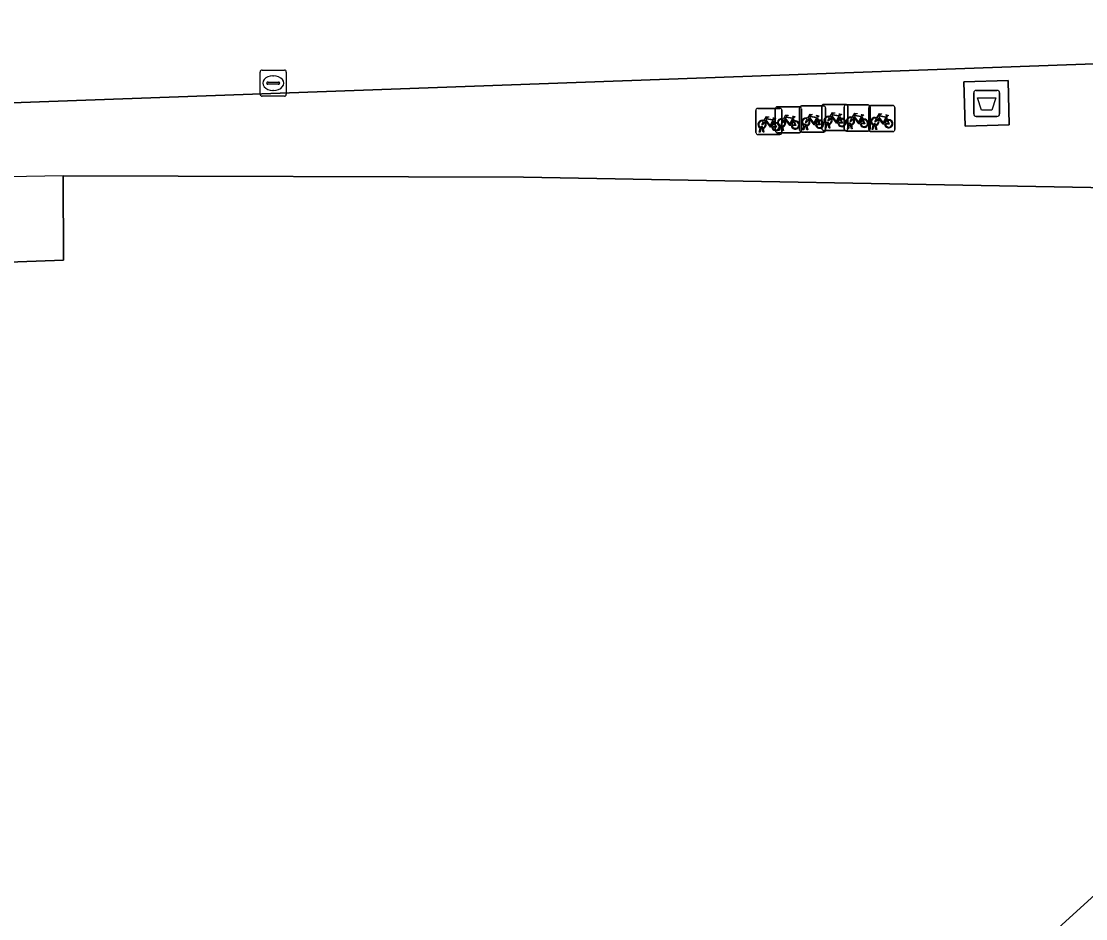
# Model space of a CAD drawing. Extents: x 161084 to 161928, y 385354 to 386522.
# Drawn here: x 161209.84 to 161250.58, y 386424.99 to 386459.35 of the extents above; entities that cross this region are included whole.
import ezdxf

# ---------------------------------------------------------------- set-up
doc = ezdxf.new("R2010")
doc.units = 0
for name, color, linetype in [('IMGEO_Afval_apart_plaats', 7, 'Continuous'), ('IMGEO_Fietsenrek', 7, 'Continuous'), ('IMGEO_Pand', 7, 'Continuous'), ('IMGEO_Pand_overbouw', 7, 'Continuous'), ('IMGEO_Rijbaan_lokaal_open', 7, 'Continuous'), ('IMGEO_Rioolput', 7, 'Continuous'), ('IMGEO_Voetpad_gesloten', 7, 'Continuous'), ('IMGEO_Voetpad_open', 7, 'Continuous')]:
    doc.layers.add(name, color=color, linetype=linetype)

msp = doc.modelspace()

# ---------------------------------------------------------------- linework, layer by layer
at = {"layer": 'IMGEO_Afval_apart_plaats'}
for p, q in [((161246.293, 386455.807), (161246.293, 386456.607)), ((161246.293, 386456.607), (161246.293, 386455.807)), ((161246.393, 386456.707), (161247.183, 386456.707)), ((161247.183, 386456.707), (161246.393, 386456.707)), ((161247.283, 386456.607), (161247.283, 386455.807)), ((161247.283, 386455.807), (161247.283, 386456.607)), ((161247.183, 386455.707), (161246.393, 386455.707)), ((161246.393, 386455.707), (161247.183, 386455.707))]:
    msp.add_line(p, q, dxfattribs=at)
msp.add_lwpolyline([(161246.436, 386456.421), (161247.14, 386456.421), (161246.991, 386455.951), (161246.585, 386455.951), (161246.436, 386456.421)], dxfattribs=at)
for centre, start, end in [((161246.393, 386456.607), 90, 180), ((161246.393, 386456.607), 90, 180), ((161247.183, 386456.607), 0, 90), ((161247.183, 386456.607), 360, 90), ((161246.393, 386455.807), 180, 270), ((161246.393, 386455.807), 180, 270), ((161247.183, 386455.807), 270, 0), ((161247.183, 386455.807), 270, 0)]:
    msp.add_arc(centre, 0.1, start, end, dxfattribs=at)
at = {"layer": 'IMGEO_Fietsenrek'}
for p, q in [((161237.953, 386455.092), (161237.953, 386455.933)), ((161237.953, 386455.933), (161237.953, 386455.092)), ((161238.028, 386456.017), (161238.869, 386456.017)), ((161238.869, 386456.017), (161238.028, 386456.017)), ((161238.7, 386455.155), (161238.7, 386455.996)), ((161238.7, 386455.996), (161238.7, 386455.155)), ((161238.775, 386456.08), (161239.616, 386456.08)), ((161239.616, 386456.08), (161238.775, 386456.08)), ((161238.953, 386455.942), (161238.953, 386455.101)), ((161238.953, 386455.101), (161238.953, 386455.942)), ((161239.626, 386455.185), (161239.626, 386456.026)), ((161239.626, 386456.026), (161239.626, 386455.185)), ((161239.7, 386456.005), (161239.7, 386455.164)), ((161239.7, 386455.164), (161239.7, 386456.005)), ((161239.701, 386456.11), (161240.542, 386456.11)), ((161240.542, 386456.11), (161239.701, 386456.11)), ((161240.478, 386455.246), (161240.478, 386456.087)), ((161240.478, 386456.087), (161240.478, 386455.246)), ((161240.553, 386456.171), (161241.394, 386456.171)), ((161241.394, 386456.171), (161240.553, 386456.171)), ((161240.626, 386456.035), (161240.626, 386455.194)), ((161240.626, 386455.194), (161240.626, 386456.035)), ((161241.334, 386455.221), (161241.334, 386456.062)), ((161241.334, 386456.062), (161241.334, 386455.221)), ((161241.409, 386456.146), (161242.25, 386456.146)), ((161242.25, 386456.146), (161241.409, 386456.146)), ((161241.478, 386456.096), (161241.478, 386455.255)), ((161241.478, 386455.255), (161241.478, 386456.096)), ((161242.274, 386455.202), (161242.274, 386456.043)), ((161242.274, 386456.043), (161242.274, 386455.202)), ((161242.334, 386456.071), (161242.334, 386455.23)), ((161242.334, 386455.23), (161242.334, 386456.071)), ((161242.349, 386456.127), (161243.19, 386456.127)), ((161243.19, 386456.127), (161242.349, 386456.127)), ((161243.274, 386456.052), (161243.274, 386455.211)), ((161243.274, 386455.211), (161243.274, 386456.052)), ((161238.64, 386455.566), (161238.676, 386455.471)), ((161239.387, 386455.629), (161239.423, 386455.534)), ((161240.313, 386455.659), (161240.349, 386455.564)), ((161241.165, 386455.72), (161241.201, 386455.625)), ((161242.021, 386455.695), (161242.057, 386455.6)), ((161242.961, 386455.676), (161242.997, 386455.581)), ((161238.08, 386455.101), (161238.119, 386455.261)), ((161238.114, 386455.101), (161238.08, 386455.101)), ((161238.149, 386455.249), (161238.114, 386455.101)), ((161238.191, 386455.273), (161238.19, 386455.277)), ((161238.232, 386455.101), (161238.198, 386455.243)), ((161238.222, 386455.284), (161238.223, 386455.277)), ((161238.23, 386455.247), (161238.265, 386455.101)), ((161238.265, 386455.101), (161238.232, 386455.101)), ((161238.827, 386455.164), (161238.866, 386455.324)), ((161238.861, 386455.164), (161238.827, 386455.164)), ((161238.896, 386455.312), (161238.861, 386455.164)), ((161238.938, 386455.336), (161238.937, 386455.34)), ((161238.979, 386455.164), (161238.945, 386455.306)), ((161238.969, 386455.347), (161238.97, 386455.34)), ((161238.977, 386455.31), (161239.012, 386455.164)), ((161239.012, 386455.164), (161238.979, 386455.164)), ((161240.551, 386455.11), (161239.71, 386455.11)), ((161239.71, 386455.11), (161240.551, 386455.11)), ((161239.753, 386455.194), (161239.792, 386455.354)), ((161239.787, 386455.194), (161239.753, 386455.194)), ((161239.822, 386455.342), (161239.787, 386455.194)), ((161239.864, 386455.366), (161239.863, 386455.37)), ((161239.905, 386455.194), (161239.871, 386455.336)), ((161239.895, 386455.377), (161239.896, 386455.37)), ((161239.903, 386455.34), (161239.938, 386455.194)), ((161239.938, 386455.194), (161239.905, 386455.194)), ((161241.403, 386455.171), (161240.562, 386455.171)), ((161240.562, 386455.171), (161241.403, 386455.171)), ((161240.605, 386455.255), (161240.644, 386455.415)), ((161240.639, 386455.255), (161240.605, 386455.255)), ((161240.674, 386455.403), (161240.639, 386455.255)), ((161240.716, 386455.427), (161240.715, 386455.431)), ((161240.757, 386455.255), (161240.723, 386455.397)), ((161240.747, 386455.438), (161240.748, 386455.431)), ((161240.755, 386455.401), (161240.79, 386455.255)), ((161240.79, 386455.255), (161240.757, 386455.255)), ((161242.259, 386455.146), (161241.418, 386455.146)), ((161241.418, 386455.146), (161242.259, 386455.146)), ((161241.461, 386455.23), (161241.5, 386455.39)), ((161241.495, 386455.23), (161241.461, 386455.23)), ((161241.53, 386455.378), (161241.495, 386455.23)), ((161241.572, 386455.402), (161241.571, 386455.406)), ((161241.613, 386455.23), (161241.579, 386455.372)), ((161241.603, 386455.413), (161241.604, 386455.406)), ((161241.611, 386455.376), (161241.646, 386455.23)), ((161241.646, 386455.23), (161241.613, 386455.23)), ((161243.199, 386455.127), (161242.358, 386455.127)), ((161242.358, 386455.127), (161243.199, 386455.127)), ((161242.401, 386455.211), (161242.44, 386455.371)), ((161242.435, 386455.211), (161242.401, 386455.211)), ((161242.47, 386455.359), (161242.435, 386455.211)), ((161242.512, 386455.383), (161242.511, 386455.387)), ((161242.553, 386455.211), (161242.519, 386455.353)), ((161242.543, 386455.394), (161242.544, 386455.387)), ((161242.551, 386455.357), (161242.586, 386455.211)), ((161242.586, 386455.211), (161242.553, 386455.211)), ((161238.878, 386455.017), (161238.037, 386455.017)), ((161238.037, 386455.017), (161238.878, 386455.017)), ((161239.625, 386455.08), (161238.784, 386455.08)), ((161238.784, 386455.08), (161239.625, 386455.08))]:
    msp.add_line(p, q, dxfattribs=at)
for points in [[(161238.287, 386455.491), (161238.235, 386455.401), (161238.195, 386455.376), (161238.196, 386455.423), (161238.251, 386455.517)], [(161238.266, 386455.543), (161238.361, 386455.707), (161238.447, 386455.693), (161238.449, 386455.684), (161238.393, 386455.673), (161238.366, 386455.628), (161238.622, 386455.587)], [(161238.562, 386455.299), (161238.512, 386455.299), (161238.321, 386455.55), (161238.302, 386455.518)], [(161238.609, 386455.562), (161238.352, 386455.603), (161238.335, 386455.574), (161238.502, 386455.354), (161238.609, 386455.562)], [(161238.657, 386455.464), (161238.627, 386455.541), (161238.518, 386455.323), (161238.561, 386455.323)], [(161238.622, 386455.587), (161238.647, 386455.636), (161238.641, 386455.64), (161238.618, 386455.644), (161238.606, 386455.651), (161238.605, 386455.654), (161238.607, 386455.659), (161238.702, 386455.644), (161238.704, 386455.634), (161238.694, 386455.621), (161238.682, 386455.615), (161238.668, 386455.621), (161238.64, 386455.566)], [(161239.034, 386455.554), (161238.982, 386455.464), (161238.942, 386455.439), (161238.943, 386455.486), (161238.998, 386455.58)], [(161239.013, 386455.606), (161239.108, 386455.77), (161239.194, 386455.756), (161239.196, 386455.747), (161239.14, 386455.736), (161239.113, 386455.691), (161239.369, 386455.65)], [(161239.309, 386455.362), (161239.259, 386455.362), (161239.068, 386455.613), (161239.049, 386455.581)], [(161239.356, 386455.625), (161239.099, 386455.666), (161239.082, 386455.637), (161239.249, 386455.417), (161239.356, 386455.625)], [(161239.404, 386455.527), (161239.374, 386455.604), (161239.265, 386455.386), (161239.308, 386455.386)], [(161239.338, 386455.386), (161239.458, 386455.385), (161239.414, 386455.499)], [(161239.434, 386455.506), (161239.489, 386455.361), (161239.339, 386455.361)], [(161239.369, 386455.65), (161239.394, 386455.699), (161239.388, 386455.703), (161239.365, 386455.707), (161239.353, 386455.714), (161239.352, 386455.717), (161239.354, 386455.722), (161239.449, 386455.707), (161239.451, 386455.697), (161239.441, 386455.684), (161239.429, 386455.678), (161239.415, 386455.684), (161239.387, 386455.629)], [(161239.96, 386455.584), (161239.908, 386455.494), (161239.868, 386455.469), (161239.869, 386455.516), (161239.924, 386455.61)], [(161239.939, 386455.636), (161240.034, 386455.8), (161240.12, 386455.786), (161240.122, 386455.777), (161240.066, 386455.766), (161240.039, 386455.721), (161240.295, 386455.68)], [(161240.235, 386455.392), (161240.185, 386455.392), (161239.994, 386455.643), (161239.975, 386455.611)], [(161240.282, 386455.655), (161240.025, 386455.696), (161240.008, 386455.667), (161240.175, 386455.447), (161240.282, 386455.655)], [(161240.33, 386455.557), (161240.3, 386455.634), (161240.191, 386455.416), (161240.234, 386455.416)], [(161240.264, 386455.416), (161240.384, 386455.415), (161240.34, 386455.529)], [(161240.36, 386455.536), (161240.415, 386455.391), (161240.265, 386455.391)], [(161240.295, 386455.68), (161240.32, 386455.729), (161240.314, 386455.733), (161240.291, 386455.737), (161240.279, 386455.744), (161240.278, 386455.747), (161240.28, 386455.752), (161240.375, 386455.737), (161240.377, 386455.727), (161240.367, 386455.714), (161240.355, 386455.708), (161240.341, 386455.714), (161240.313, 386455.659)], [(161240.812, 386455.645), (161240.76, 386455.555), (161240.72, 386455.53), (161240.721, 386455.577), (161240.776, 386455.671)], [(161240.791, 386455.697), (161240.886, 386455.861), (161240.972, 386455.847), (161240.974, 386455.838), (161240.918, 386455.827), (161240.891, 386455.782), (161241.147, 386455.741)], [(161241.087, 386455.453), (161241.037, 386455.453), (161240.846, 386455.704), (161240.827, 386455.672)], [(161241.134, 386455.716), (161240.877, 386455.757), (161240.86, 386455.728), (161241.027, 386455.508), (161241.134, 386455.716)], [(161241.182, 386455.618), (161241.152, 386455.695), (161241.043, 386455.477), (161241.086, 386455.477)], [(161241.116, 386455.477), (161241.236, 386455.476), (161241.192, 386455.59)], [(161241.212, 386455.597), (161241.267, 386455.452), (161241.117, 386455.452)], [(161241.147, 386455.741), (161241.172, 386455.79), (161241.166, 386455.794), (161241.143, 386455.798), (161241.131, 386455.805), (161241.13, 386455.808), (161241.132, 386455.813), (161241.227, 386455.798), (161241.229, 386455.788), (161241.219, 386455.775), (161241.207, 386455.769), (161241.193, 386455.775), (161241.165, 386455.72)], [(161241.668, 386455.62), (161241.616, 386455.53), (161241.576, 386455.505), (161241.577, 386455.552), (161241.632, 386455.646)], [(161241.647, 386455.672), (161241.742, 386455.836), (161241.828, 386455.822), (161241.83, 386455.813), (161241.774, 386455.802), (161241.747, 386455.757), (161242.003, 386455.716)], [(161241.943, 386455.428), (161241.893, 386455.428), (161241.702, 386455.679), (161241.683, 386455.647)], [(161241.99, 386455.691), (161241.733, 386455.732), (161241.716, 386455.703), (161241.883, 386455.483), (161241.99, 386455.691)], [(161242.038, 386455.593), (161242.008, 386455.67), (161241.899, 386455.452), (161241.942, 386455.452)], [(161241.972, 386455.452), (161242.092, 386455.451), (161242.048, 386455.565)], [(161242.068, 386455.572), (161242.123, 386455.427), (161241.973, 386455.427)], [(161242.003, 386455.716), (161242.028, 386455.765), (161242.022, 386455.769), (161241.999, 386455.773), (161241.987, 386455.78), (161241.986, 386455.783), (161241.988, 386455.788), (161242.083, 386455.773), (161242.085, 386455.763), (161242.075, 386455.75), (161242.063, 386455.744), (161242.049, 386455.75), (161242.021, 386455.695)], [(161242.608, 386455.601), (161242.556, 386455.511), (161242.516, 386455.486), (161242.517, 386455.533), (161242.572, 386455.627)], [(161242.587, 386455.653), (161242.682, 386455.817), (161242.768, 386455.803), (161242.77, 386455.794), (161242.714, 386455.783), (161242.687, 386455.738), (161242.943, 386455.697)], [(161242.883, 386455.409), (161242.833, 386455.409), (161242.642, 386455.66), (161242.623, 386455.628)], [(161242.93, 386455.672), (161242.673, 386455.713), (161242.656, 386455.684), (161242.823, 386455.464), (161242.93, 386455.672)], [(161242.978, 386455.574), (161242.948, 386455.651), (161242.839, 386455.433), (161242.882, 386455.433)], [(161242.912, 386455.433), (161243.032, 386455.432), (161242.988, 386455.546)], [(161243.008, 386455.553), (161243.063, 386455.408), (161242.913, 386455.408)], [(161242.943, 386455.697), (161242.968, 386455.746), (161242.962, 386455.75), (161242.939, 386455.754), (161242.927, 386455.761), (161242.926, 386455.764), (161242.928, 386455.769), (161243.023, 386455.754), (161243.025, 386455.744), (161243.015, 386455.731), (161243.003, 386455.725), (161242.989, 386455.731), (161242.961, 386455.676)], [(161238.591, 386455.323), (161238.711, 386455.322), (161238.667, 386455.436)], [(161238.687, 386455.443), (161238.742, 386455.298), (161238.592, 386455.298)]]:
    msp.add_lwpolyline(points, dxfattribs=at)
for centre, radius, start, end in [((161238.031, 386455.939), 0.0779, 92.4484, 184.2845), ((161238.031, 386455.939), 0.0779, 92.4484, 184.2845), ((161238.778, 386456.002), 0.0779, 92.4484, 184.2845), ((161238.778, 386456.002), 0.0779, 92.4484, 184.2845), ((161238.875, 386455.939), 0.0779, 2.4484, 94.2845), ((161238.875, 386455.939), 0.0779, 2.4484, 94.2845), ((161239.622, 386456.002), 0.0779, 2.4484, 94.2845), ((161239.622, 386456.002), 0.0779, 2.4484, 94.2845), ((161239.704, 386456.032), 0.0779, 92.4484, 184.2845), ((161239.704, 386456.032), 0.0779, 92.4484, 184.2845), ((161240.556, 386456.093), 0.0779, 92.4484, 184.2845), ((161240.556, 386456.093), 0.0779, 92.4484, 184.2845), ((161240.548, 386456.032), 0.0779, 2.4484, 94.2845), ((161240.548, 386456.032), 0.0779, 2.4484, 94.2845), ((161241.412, 386456.068), 0.0779, 92.4484, 184.2845), ((161241.412, 386456.068), 0.0779, 92.4484, 184.2845), ((161241.4, 386456.093), 0.0779, 2.4484, 94.2845), ((161241.4, 386456.093), 0.0779, 2.4484, 94.2845), ((161242.256, 386456.068), 0.0779, 2.4484, 94.2845), ((161242.256, 386456.068), 0.0779, 2.4484, 94.2845), ((161242.352, 386456.049), 0.0779, 92.4484, 184.2845), ((161242.352, 386456.049), 0.0779, 92.4484, 184.2845), ((161243.196, 386456.049), 0.0779, 2.4484, 94.2845), ((161243.196, 386456.049), 0.0779, 2.4484, 94.2845), ((161238.193, 386455.402), 0.159, 62.6766, 242.1369), ((161238.193, 386455.402), 0.129, 63.3192, 238.903), ((161238.193, 386455.402), 0.159, 283.5766, 46.6042), ((161238.94, 386455.465), 0.159, 62.6766, 242.1369), ((161238.94, 386455.465), 0.129, 63.3192, 238.903), ((161238.94, 386455.465), 0.129, 283.6043, 43.4302), ((161238.94, 386455.465), 0.159, 283.5766, 46.6042), ((161239.467, 386455.381), 0.159, 113.3408, 178.3217), ((161239.467, 386455.381), 0.159, 187.0065, 105.7708), ((161239.467, 386455.381), 0.129, 113.923, 177.9556), ((161239.467, 386455.381), 0.129, 188.6715, 104.5883), ((161239.866, 386455.495), 0.159, 62.6766, 242.1369), ((161239.866, 386455.495), 0.129, 63.3192, 238.903), ((161239.866, 386455.495), 0.129, 283.6043, 43.4302), ((161239.866, 386455.495), 0.159, 283.5766, 46.6042), ((161240.393, 386455.411), 0.159, 113.3408, 178.3217), ((161240.393, 386455.411), 0.159, 187.0065, 105.7708), ((161240.393, 386455.411), 0.129, 113.923, 177.9556), ((161240.393, 386455.411), 0.129, 188.6715, 104.5883), ((161240.718, 386455.556), 0.159, 62.6766, 242.1369), ((161240.718, 386455.556), 0.129, 63.3192, 238.903), ((161240.718, 386455.556), 0.129, 283.6043, 43.4302), ((161240.718, 386455.556), 0.159, 283.5766, 46.6042), ((161241.245, 386455.472), 0.159, 113.3408, 178.3217), ((161241.245, 386455.472), 0.159, 187.0065, 105.7708), ((161241.245, 386455.472), 0.129, 113.923, 177.9556), ((161241.245, 386455.472), 0.129, 188.6715, 104.5883), ((161241.574, 386455.531), 0.159, 62.6766, 242.1369), ((161241.574, 386455.531), 0.129, 63.3192, 238.903), ((161241.574, 386455.531), 0.129, 283.6043, 43.4302), ((161241.574, 386455.531), 0.159, 283.5766, 46.6042), ((161242.101, 386455.447), 0.159, 113.3408, 178.3217), ((161242.101, 386455.447), 0.159, 187.0065, 105.7708), ((161242.101, 386455.447), 0.129, 113.923, 177.9556), ((161242.101, 386455.447), 0.129, 188.6715, 104.5883), ((161242.514, 386455.512), 0.159, 62.6766, 242.1369), ((161242.514, 386455.512), 0.129, 63.3192, 238.903), ((161242.514, 386455.512), 0.129, 283.6043, 43.4302), ((161242.514, 386455.512), 0.159, 283.5766, 46.6042), ((161243.041, 386455.428), 0.159, 113.3408, 178.3217), ((161243.041, 386455.428), 0.159, 187.0065, 105.7708), ((161243.041, 386455.428), 0.129, 113.923, 177.9556), ((161243.041, 386455.428), 0.129, 188.6715, 104.5883), ((161238.031, 386455.095), 0.0779, 182.4484, 274.2845), ((161238.031, 386455.095), 0.0779, 182.4484, 274.2845), ((161238.173, 386455.273), 0.0499, 12.8025, 158.6934), ((161238.193, 386455.402), 0.159, 253.9967, 271.7867), ((161238.173, 386455.273), 0.0174, 12.8025, 163.4502), ((161238.193, 386455.402), 0.129, 253.415, 269.0204), ((161238.193, 386455.402), 0.129, 283.6043, 43.4302), ((161238.72, 386455.318), 0.159, 113.3408, 178.3217), ((161238.72, 386455.318), 0.159, 187.0065, 105.7708), ((161238.72, 386455.318), 0.129, 113.923, 177.9556), ((161238.72, 386455.318), 0.129, 188.6715, 104.5883), ((161238.778, 386455.158), 0.0779, 182.4484, 274.2845), ((161238.778, 386455.158), 0.0779, 182.4484, 274.2845), ((161238.92, 386455.336), 0.0499, 12.8025, 158.6934), ((161238.875, 386455.095), 0.0779, 272.4484, 4.2845), ((161238.875, 386455.095), 0.0779, 272.4484, 4.2845), ((161238.94, 386455.465), 0.159, 253.9967, 271.7867), ((161238.92, 386455.336), 0.0174, 12.8025, 163.4502), ((161238.94, 386455.465), 0.129, 253.415, 269.0204), ((161239.622, 386455.158), 0.0779, 272.4484, 4.2845), ((161239.622, 386455.158), 0.0779, 272.4484, 4.2845), ((161239.704, 386455.188), 0.0779, 182.4484, 274.2845), ((161239.704, 386455.188), 0.0779, 182.4484, 274.2845), ((161239.846, 386455.366), 0.0499, 12.8025, 158.6934), ((161239.866, 386455.495), 0.159, 253.9967, 271.7867), ((161239.846, 386455.366), 0.0174, 12.8025, 163.4502), ((161239.866, 386455.495), 0.129, 253.415, 269.0204), ((161240.556, 386455.249), 0.0779, 182.4484, 274.2845), ((161240.556, 386455.249), 0.0779, 182.4484, 274.2845), ((161240.548, 386455.188), 0.0779, 272.4484, 4.2845), ((161240.548, 386455.188), 0.0779, 272.4484, 4.2845), ((161240.698, 386455.427), 0.0499, 12.8025, 158.6934), ((161240.718, 386455.556), 0.159, 253.9967, 271.7867), ((161240.698, 386455.427), 0.0174, 12.8025, 163.4502), ((161240.718, 386455.556), 0.129, 253.415, 269.0204), ((161241.412, 386455.224), 0.0779, 182.4484, 274.2845), ((161241.412, 386455.224), 0.0779, 182.4484, 274.2845), ((161241.4, 386455.249), 0.0779, 272.4484, 4.2845), ((161241.4, 386455.249), 0.0779, 272.4484, 4.2845), ((161241.554, 386455.402), 0.0499, 12.8025, 158.6934), ((161241.574, 386455.531), 0.159, 253.9967, 271.7867), ((161241.554, 386455.402), 0.0174, 12.8025, 163.4502), ((161241.574, 386455.531), 0.129, 253.415, 269.0204), ((161242.256, 386455.224), 0.0779, 272.4484, 4.2845), ((161242.256, 386455.224), 0.0779, 272.4484, 4.2845), ((161242.352, 386455.205), 0.0779, 182.4484, 274.2845), ((161242.352, 386455.205), 0.0779, 182.4484, 274.2845), ((161242.494, 386455.383), 0.0499, 12.8025, 158.6934), ((161242.514, 386455.512), 0.159, 253.9967, 271.7867), ((161242.494, 386455.383), 0.0174, 12.8025, 163.4502), ((161242.514, 386455.512), 0.129, 253.415, 269.0204), ((161243.196, 386455.205), 0.0779, 272.4484, 4.2845), ((161243.196, 386455.205), 0.0779, 272.4484, 4.2845)]:
    msp.add_arc(centre, radius, start, end, dxfattribs=at)
at = {"layer": 'IMGEO_Pand'}
msp.add_lwpolyline([(161279.286, 386451.713), (161274.297, 386452.02), (161258.781, 386452.637), (161258.748, 386451.797), (161251.452, 386451.606), (161251.483, 386452.976), (161229.064, 386453.383), (161211.438, 386453.429), (161211.456, 386450.209), (161182.706, 386449.157), (161182.578, 386452.905), (161157.831, 386452.017), (161171.343, 386437.153), (161183.767, 386423.486), (161193.696, 386424.19), (161194.665, 386411.524), (161212.99, 386391.384), (161229.92, 386406.793), (161229.7, 386412.748), (161236.693, 386412.952)], close=True, dxfattribs=at)
at = {"layer": 'IMGEO_Pand_overbouw'}
msp.add_lwpolyline([(161182.578, 386452.905), (161182.706, 386449.157), (161211.456, 386450.209), (161211.438, 386453.429)], close=True, dxfattribs=at)
at = {"layer": 'IMGEO_Rijbaan_lokaal_open'}
msp.add_lwpolyline([(161142.987, 386453.834), (161157.778, 386454.367), (161289.147, 386459.099)], dxfattribs=at)
at = {"layer": 'IMGEO_Rioolput'}
for p, q in [((161218.982, 386456.556), (161218.982, 386457.408)), ((161219.057, 386457.482), (161219.909, 386457.482)), ((161219.47, 386457.262), (161219.495, 386457.262)), ((161219.983, 386457.408), (161219.983, 386456.556)), ((161219.241, 386456.976), (161219.241, 386456.988)), ((161219.679, 386456.939), (161219.281, 386456.939)), ((161219.284, 386457.025), (161219.682, 386457.025)), ((161219.725, 386456.988), (161219.725, 386456.976)), ((161219.909, 386456.482), (161219.057, 386456.482)), ((161219.493, 386456.702), (161219.468, 386456.702))]:
    msp.add_line(p, q, dxfattribs=at)
for points in [[(161218.982, 386456.556), (161218.982, 386457.408)], [(161219.057, 386457.482), (161219.909, 386457.482)], [(161219.983, 386457.408), (161219.983, 386456.556)], [(161219.909, 386456.482), (161219.057, 386456.482)]]:
    msp.add_lwpolyline(points, dxfattribs=at)
for centre, radius, start, end in [((161219.059, 386457.406), 0.0765, 91.552, 178.448), ((161219.059, 386457.406), 0.0765, 91.552, 178.448), ((161219.907, 386457.406), 0.0765, 1.552, 88.448), ((161219.907, 386457.406), 0.0765, 1.552, 88.448), ((161219.281, 386456.985), 0.0403, 85.8775, 175.7526), ((161219.278, 386456.975), 0.0366, 178.938, 274.7102), ((161219.682, 386456.982), 0.043, 264.8664, 352.4533), ((161219.686, 386456.987), 0.0386, 1.7309, 96.639), ((161219.059, 386456.558), 0.0765, 181.552, 268.448), ((161219.059, 386456.558), 0.0765, 181.552, 268.448), ((161219.907, 386456.558), 0.0765, 271.552, 358.448), ((161219.907, 386456.558), 0.0765, 271.552, 358.448)]:
    msp.add_arc(centre, radius, start, end, dxfattribs=at)
for centre, major_axis, ratio, start_param, end_param in [((161219.469, 386456.982), (-0.387, 0.002), 0.722429, 4.712389, 7.853982), ((161219.494, 386456.982), (-0.39, 0.002), 0.717154, 1.570796, 4.712389)]:
    msp.add_ellipse(centre, major_axis=major_axis, ratio=ratio, start_param=start_param, end_param=end_param, dxfattribs=at)
at = {"layer": 'IMGEO_Voetpad_gesloten'}
msp.add_lwpolyline([(161247.607, 386457.079), (161245.92, 386457.03), (161245.97, 386455.334), (161247.656, 386455.383)], close=True, dxfattribs=at)
at = {"layer": 'IMGEO_Voetpad_open'}
for points in [[(161292.841, 386453.448), (161296.637, 386457.223), (161296.519, 386458.737), (161296.253, 386458.738), (161296.212, 386459.351), (161295.633, 386459.33), (161289.147, 386459.099), (161157.778, 386454.367)], [(161182.706, 386449.157), (161211.456, 386450.209), (161211.438, 386453.429), (161229.064, 386453.383), (161251.483, 386452.976), (161251.452, 386451.606), (161258.748, 386451.797), (161258.781, 386452.637), (161274.297, 386452.02), (161279.286, 386451.713), (161236.693, 386412.952), (161229.7, 386412.748), (161229.92, 386406.793), (161212.99, 386391.384), (161208.259, 386386.993), (161211.259, 386387.07)]]:
    msp.add_lwpolyline(points, dxfattribs=at)
msp.add_lwpolyline([(161247.656, 386455.383), (161245.97, 386455.334), (161245.92, 386457.03), (161247.607, 386457.079)], close=True, dxfattribs=at)

doc.saveas('drawing.dxf')
